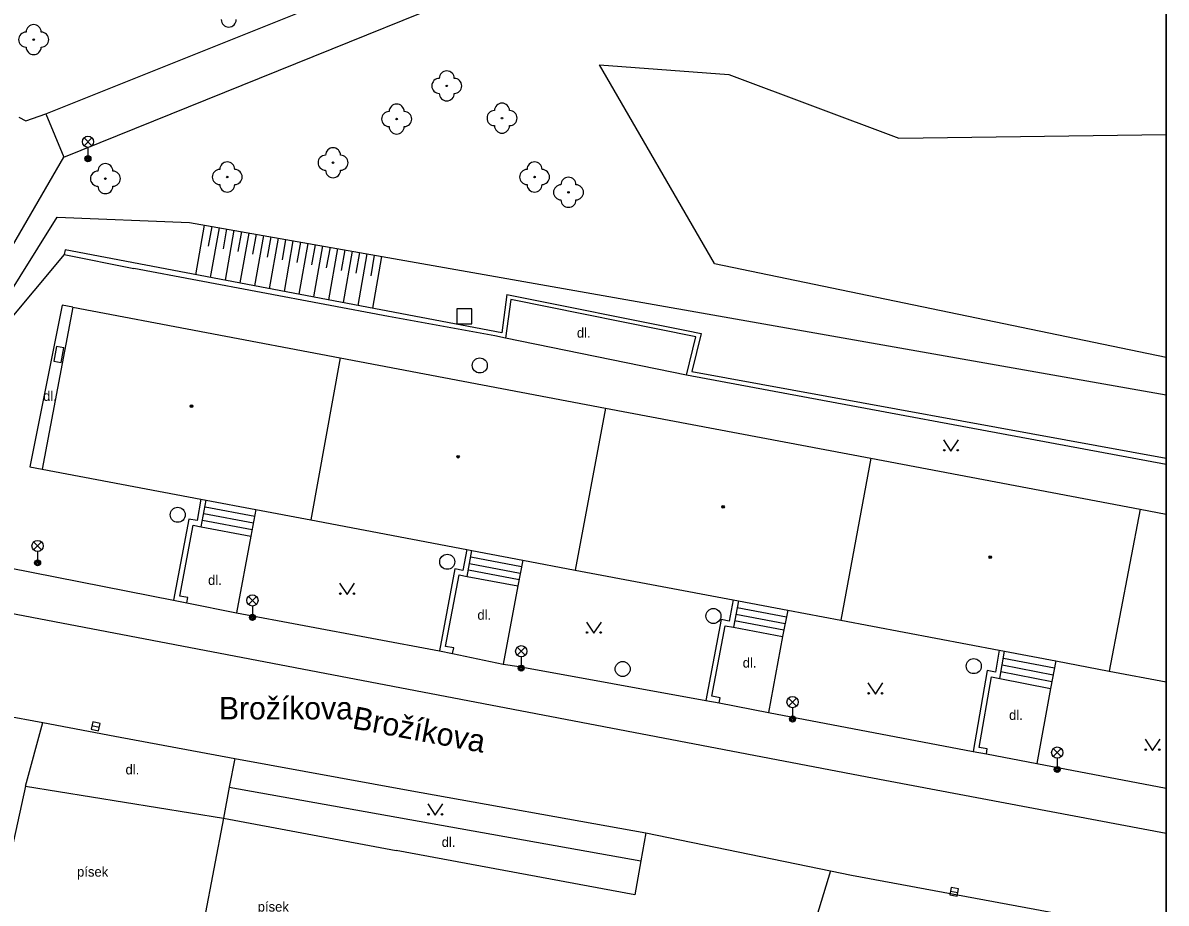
# Model space of a CAD drawing. Extents: x -598233 to -596890, y -1157848 to -1156431.
# Drawn here: x -596966.7 to -596890.5, y -1157373.5 to -1157314.9 of the extents above; entities that cross this region are included whole.
import ezdxf

# ---------------------------------------------------------------- set-up
doc = ezdxf.new("R2010")
doc.units = 0
for name, color, linetype in [('Level 10', 7, 'Continuous'), ('Level 11', 7, 'Continuous'), ('Level 14', 7, 'Continuous'), ('Level 15', 7, 'Continuous'), ('Level 22', 7, 'Continuous'), ('Level 24', 7, 'Continuous'), ('Level 26', 7, 'Continuous'), ('Level 27', 7, 'Continuous'), ('Level 33', 7, 'Continuous'), ('Level 36', 7, 'Continuous'), ('Level 39', 7, 'Continuous'), ('Level 40', 7, 'Continuous'), ('Level 49', 7, 'Continuous'), ('Level 5', 7, 'Continuous'), ('Level 50', 7, 'Continuous'), ('Level 7', 7, 'Continuous'), ('Vrstva 60', 7, 'Continuous'), ('zajmove_uzemi', 7, 'Continuous')]:
    doc.layers.add(name, color=color, linetype=linetype)

msp = doc.modelspace()

# ---------------------------------------------------------------- linework, layer by layer
at = {"layer": 'Level 10'}
msp.add_line((-596911.42, -1157371.68), (-596890.4624, -1157375.5583), dxfattribs=at)
for points in [[(-596890.4624, -1157368.9162), (-596910.39, -1157365.15), (-596969.09, -1157353.95)], [(-596967.96, -1157361.02), (-596965.31, -1157361.52)], [(-596965.31, -1157361.52), (-596960.52, -1157362.43), (-596952.53, -1157363.9)], [(-596952.53, -1157363.9), (-596940.98, -1157366.02), (-596925.13, -1157368.86)], [(-596925.13, -1157368.86), (-596912.84, -1157371.39)], [(-596912.84, -1157371.39), (-596911.42, -1157371.68)]]:
    msp.add_lwpolyline(points, dxfattribs=at)
at = {"layer": 'Level 11'}
for p, q in [((-596920.57, -1157330.95), (-596890.4624, -1157337.1725)), ((-596899.08, -1157364.25), (-596890.4624, -1157365.8948))]:
    msp.add_line(p, q, dxfattribs=at)
for points in [[(-596963.92, -1157323.86), (-596921.11, -1157306.56), (-596890.4624, -1157261.7739)], [(-596965.13, -1157320.98), (-596945.45, -1157313.1)], [(-596920.57, -1157330.95), (-596928.23, -1157317.71)], [(-596928.23, -1157317.71), (-596919.6, -1157318.36), (-596908.27, -1157322.59), (-596890.4624, -1157322.3539)], [(-596966.9099, -1157321.19), (-596966.46, -1157321.43), (-596965.13, -1157320.98)], [(-596965.13, -1157320.98), (-596963.92, -1157323.86)], [(-596975.43, -1157343.68), (-596963.92, -1157323.86)], [(-596963.32, -1157333.86), (-596964.02, -1157333.7199), (-596966.19, -1157344.48), (-596965.36, -1157344.64)], [(-596922.43, -1157338.37), (-596934.48, -1157335.9099)], [(-596954.51, -1157347.15), (-596951.2, -1157347.77)], [(-596951.12, -1157347.33), (-596951.45, -1157349.1)], [(-596954.68, -1157348.03), (-596951.37, -1157348.6599)], [(-596954.6, -1157347.59), (-596951.28, -1157348.2199)], [(-596954.76, -1157348.4699), (-596951.45, -1157349.1)], [(-596951.45, -1157349.1), (-596952.42, -1157354.2)], [(-596936.8, -1157350.49), (-596933.42, -1157351.13)], [(-596967.54, -1157351.2199), (-596956.61, -1157353.36)], [(-596936.96, -1157351.35), (-596933.58, -1157351.99)], [(-596936.88, -1157350.92), (-596933.5, -1157351.56)], [(-596933.34, -1157350.69), (-596933.6599, -1157352.42)], [(-596937.04, -1157351.78), (-596933.6599, -1157352.42)], [(-596933.6599, -1157352.42), (-596934.65, -1157357.62)], [(-596955.7199, -1157353.54), (-596952.42, -1157354.2)], [(-596952.42, -1157354.2), (-596938.89, -1157356.73)], [(-596919.13, -1157354.29), (-596915.85, -1157354.9099)], [(-596919.05, -1157353.85), (-596915.77, -1157354.4699)], [(-596915.68, -1157354.03), (-596916.02, -1157355.79)], [(-596919.3, -1157355.17), (-596916.02, -1157355.79)], [(-596919.2199, -1157354.73), (-596915.93, -1157355.35)], [(-596916.02, -1157355.79), (-596916.9699, -1157360.84)], [(-596938.01, -1157356.9099), (-596934.65, -1157357.62)], [(-596901.31, -1157357.2199), (-596897.9099, -1157357.87)], [(-596897.82, -1157357.4099), (-596898.1599, -1157359.25)], [(-596934.65, -1157357.62), (-596933.57, -1157357.79)], [(-596933.57, -1157357.79), (-596921.14, -1157360.05)], [(-596901.4699, -1157358.12), (-596898.08, -1157358.79)], [(-596901.39, -1157357.67), (-596897.99, -1157358.33)], [(-596901.55, -1157358.58), (-596898.1599, -1157359.25)], [(-596898.1599, -1157359.25), (-596899.08, -1157364.25)], [(-596920.25, -1157360.21), (-596916.9699, -1157360.84)], [(-596916.9699, -1157360.84), (-596903.33, -1157363.44)], [(-596966.48, -1157365.76), (-596965.31, -1157361.52)], [(-596952.53, -1157363.9), (-596952.9, -1157365.82)], [(-596902.44, -1157363.61), (-596899.08, -1157364.25)], [(-596966.48, -1157365.76), (-596968.62, -1157375.53)], [(-596966.48, -1157365.76), (-596953.29, -1157367.88)], [(-596952.9, -1157365.82), (-596953.29, -1157367.88)], [(-596952.9, -1157365.82), (-596925.46, -1157370.73)], [(-596953.29, -1157367.88), (-596955.2199, -1157378.02)], [(-596953.29, -1157367.88), (-596941.77, -1157370.03)], [(-596925.13, -1157368.86), (-596925.46, -1157370.73)], [(-596925.46, -1157370.73), (-596925.87, -1157373), (-596941.77, -1157370.03)], [(-596912.84, -1157371.39), (-596917, -1157385.11)]]:
    msp.add_lwpolyline(points, dxfattribs=at)
at = {"layer": 'Level 14'}
msp.add_lwpolyline([(-596963.9, -1157330.34), (-596971.89, -1157339.89), (-596964.37, -1157327.86), (-596955.54, -1157328.21), (-596890.4624, -1157339.682)], dxfattribs=at)
at = {"layer": 'Level 15'}
for points in [[(-596954.56, -1157328.38), (-596955.14, -1157331.69)], [(-596954.06, -1157328.4699), (-596954.3, -1157329.79)], [(-596953.57, -1157328.56), (-596954.1599, -1157331.87)], [(-596953.08, -1157328.64), (-596953.31, -1157329.9699)], [(-596952.59, -1157328.73), (-596953.17, -1157332.06)], [(-596952.09, -1157328.82), (-596952.33, -1157330.15)], [(-596951.6, -1157328.9099), (-596952.19, -1157332.24)], [(-596951.11, -1157328.99), (-596951.34, -1157330.33)], [(-596950.62, -1157329.08), (-596951.21, -1157332.43)], [(-596950.12, -1157329.17), (-596950.36, -1157330.51)], [(-596949.63, -1157329.25), (-596950.23, -1157332.62)], [(-596949.14, -1157329.34), (-596949.38, -1157330.69)], [(-596948.65, -1157329.43), (-596949.24, -1157332.8)], [(-596948.15, -1157329.51), (-596948.39, -1157330.87)], [(-596947.6599, -1157329.6), (-596948.26, -1157332.99)], [(-596947.17, -1157329.69), (-596947.4099, -1157331.04)], [(-596946.68, -1157329.77), (-596947.28, -1157333.17)], [(-596946.18, -1157329.86), (-596946.43, -1157331.2199)], [(-596945.69, -1157329.95), (-596946.29, -1157333.36)], [(-596945.2, -1157330.03), (-596945.44, -1157331.4)], [(-596944.71, -1157330.12), (-596945.31, -1157333.55)], [(-596944.2199, -1157330.21), (-596944.46, -1157331.58)], [(-596943.7199, -1157330.29), (-596944.33, -1157333.73)], [(-596943.23, -1157330.38), (-596943.4699, -1157331.76)], [(-596942.74, -1157330.4699), (-596943.35, -1157333.92)]]:
    msp.add_lwpolyline(points, dxfattribs=at)
at = {"layer": 'Level 22'}
for centre in [(-596965.93, -1157316.03), (-596938.4, -1157319.11), (-596941.74, -1157321.32), (-596934.7199, -1157321.26), (-596945.98, -1157324.23), (-596961.15, -1157325.29), (-596953.03, -1157325.18), (-596932.55, -1157325.18), (-596930.29, -1157326.2)]:
    msp.add_circle(centre, 0.05, dxfattribs=at)
for centre, start, end in [((-596952.93, -1157314.69), 180, 0), ((-596966.43, -1157316.03), 90, 270), ((-596965.93, -1157315.53), 0, 180), ((-596965.43, -1157316.03), 270, 90), ((-596965.93, -1157316.53), 180, 0), ((-596938.4, -1157318.61), 0, 180), ((-596938.9, -1157319.11), 90, 270), ((-596937.9, -1157319.11), 270, 90), ((-596938.4, -1157319.61), 180, 0), ((-596942.24, -1157321.32), 90, 270), ((-596941.74, -1157320.82), 0, 180), ((-596941.24, -1157321.32), 270, 90), ((-596935.2199, -1157321.26), 90, 270), ((-596934.7199, -1157320.76), 0, 180), ((-596934.2199, -1157321.26), 270, 90), ((-596941.74, -1157321.82), 180, 0), ((-596934.7199, -1157321.76), 180, 0), ((-596946.48, -1157324.23), 90, 270), ((-596945.98, -1157323.73), 0, 180), ((-596945.48, -1157324.23), 270, 90), ((-596961.15, -1157324.79), 0, 180), ((-596953.53, -1157325.18), 90, 270), ((-596953.03, -1157324.68), 0, 180), ((-596952.53, -1157325.18), 270, 90), ((-596933.05, -1157325.18), 90, 270), ((-596932.55, -1157324.68), 0, 180), ((-596932.05, -1157325.18), 270, 90), ((-596961.65, -1157325.29), 90, 270), ((-596960.65, -1157325.29), 270, 90), ((-596945.98, -1157324.73), 180, 0), ((-596930.29, -1157325.7), 0, 180), ((-596961.15, -1157325.79), 180, 0), ((-596953.03, -1157325.68), 180, 0), ((-596932.55, -1157325.68), 180, 0), ((-596930.79, -1157326.2), 90, 270), ((-596929.79, -1157326.2), 270, 90), ((-596930.29, -1157326.7), 180, 0)]:
    msp.add_arc(centre, 0.5, start, end, dxfattribs=at)
at = {"layer": 'Level 24'}
msp.add_lwpolyline([(-596964.1008, -1157337.5359), (-596963.9268, -1157336.5511), (-596964.4192, -1157336.4641), (-596964.5932, -1157337.4489)], close=True, dxfattribs=at)
at = {"layer": 'Level 26'}
msp.add_lwpolyline([(-596937.74, -1157334.96), (-596936.74, -1157334.96), (-596936.74, -1157333.96), (-596937.74, -1157333.96)], close=True, dxfattribs=at)
at = {"layer": 'Level 27'}
for p, q in [((-596962.0438, -1157361.7047), (-596961.5562, -1157361.8153)), ((-596904.8371, -1157372.7517), (-596904.3429, -1157372.8283))]:
    msp.add_line(p, q, dxfattribs=at)
for points in [[(-596962.0991, -1157361.9485), (-596961.6115, -1157362.0591), (-596961.5009, -1157361.5715), (-596961.9885, -1157361.4609)], [(-596904.8753, -1157372.9988), (-596904.3812, -1157373.0753), (-596904.3047, -1157372.5812), (-596904.7988, -1157372.5047)]]:
    msp.add_lwpolyline(points, close=True, dxfattribs=at)
for centre in [(-596936.2, -1157337.73), (-596956.33, -1157347.68), (-596938.37, -1157350.81), (-596920.63, -1157354.42), (-596926.68, -1157357.95), (-596903.28, -1157357.76)]:
    msp.add_circle(centre, 0.5, dxfattribs=at)
at = {"layer": 'Level 33'}
for p, q in [((-596962.575, -1157323.1), (-596962.045, -1157322.57)), ((-596962.575, -1157322.57), (-596962.045, -1157323.1)), ((-596962.31, -1157323.21), (-596962.31, -1157323.96)), ((-596965.935, -1157350.02), (-596965.405, -1157349.49)), ((-596965.935, -1157349.49), (-596965.405, -1157350.02)), ((-596965.67, -1157350.13), (-596965.67, -1157350.88)), ((-596951.615, -1157353.65), (-596951.085, -1157353.12)), ((-596951.615, -1157353.12), (-596951.085, -1157353.65)), ((-596951.35, -1157353.76), (-596951.35, -1157354.51)), ((-596933.705, -1157357.03), (-596933.175, -1157356.5)), ((-596933.705, -1157356.5), (-596933.175, -1157357.03)), ((-596933.44, -1157357.14), (-596933.44, -1157357.89)), ((-596915.625, -1157360.42), (-596915.095, -1157359.89)), ((-596915.625, -1157359.89), (-596915.095, -1157360.42)), ((-596915.36, -1157360.53), (-596915.36, -1157361.28)), ((-596897.9849, -1157363.78), (-596897.4549, -1157363.25)), ((-596897.9849, -1157363.25), (-596897.4549, -1157363.78)), ((-596897.7199, -1157363.89), (-596897.7199, -1157364.64))]:
    msp.add_line(p, q, dxfattribs=at)
for centre, radius in [((-596962.31, -1157322.835), 0.375), ((-596962.31, -1157323.96), 0.2), ((-596962.31, -1157323.96), 0.1445), ((-596962.31, -1157323.96), 0.0876), ((-596965.67, -1157349.755), 0.375), ((-596965.67, -1157350.88), 0.2), ((-596965.67, -1157350.88), 0.1445), ((-596965.67, -1157350.88), 0.0876), ((-596951.35, -1157353.385), 0.375), ((-596951.35, -1157354.51), 0.2), ((-596951.35, -1157354.51), 0.1445), ((-596951.35, -1157354.51), 0.0876), ((-596933.44, -1157356.765), 0.375), ((-596933.44, -1157357.89), 0.2), ((-596933.44, -1157357.89), 0.1445), ((-596933.44, -1157357.89), 0.0876), ((-596915.36, -1157360.155), 0.375), ((-596915.36, -1157361.28), 0.2), ((-596915.36, -1157361.28), 0.1445), ((-596915.36, -1157361.28), 0.0876), ((-596897.7199, -1157363.515), 0.375), ((-596897.7199, -1157364.64), 0.2), ((-596897.7199, -1157364.64), 0.1445), ((-596897.7199, -1157364.64), 0.0876)]:
    msp.add_circle(centre, radius, dxfattribs=at)
at = {"layer": 'Level 36'}
for points in [[(-596905.3, -1157342.68), (-596904.8, -1157343.43), (-596904.3, -1157342.68)], [(-596945.54, -1157352.23), (-596945.04, -1157352.98), (-596944.54, -1157352.23)], [(-596929.1, -1157354.82), (-596928.6, -1157355.57), (-596928.1, -1157354.82)], [(-596910.34, -1157358.87), (-596909.84, -1157359.62), (-596909.34, -1157358.87)], [(-596891.87, -1157362.62), (-596891.37, -1157363.37), (-596890.87, -1157362.62)], [(-596939.67, -1157366.93), (-596939.17, -1157367.68), (-596938.67, -1157366.93)]]:
    msp.add_lwpolyline(points, dxfattribs=at)
for centre in [(-596905.2502, -1157343.3798), (-596904.3508, -1157343.3798), (-596945.4902, -1157352.9298), (-596944.5908, -1157352.9298), (-596929.0502, -1157355.5198), (-596928.1508, -1157355.5198), (-596910.2902, -1157359.5698), (-596909.3908, -1157359.5698), (-596891.8202, -1157363.3198), (-596890.9208, -1157363.3198), (-596939.6202, -1157367.6298), (-596938.7208, -1157367.6298)]:
    msp.add_circle(centre, 0.05, dxfattribs=at)
at = {"layer": 'Level 39'}
for centre, radius in [((-596955.42, -1157340.44), 0.09), ((-596955.42, -1157340.44), 0.0398), ((-596937.65, -1157343.81), 0.09), ((-596937.65, -1157343.81), 0.0398), ((-596919.99, -1157347.15), 0.09), ((-596919.99, -1157347.15), 0.0398), ((-596902.18, -1157350.5), 0.09), ((-596902.18, -1157350.5), 0.0398)]:
    msp.add_circle(centre, radius, dxfattribs=at)
at = {"layer": 'Level 5'}
for p, q in [((-596892.19, -1157347.31), (-596890.4624, -1157347.636)), ((-596894.25, -1157358.09), (-596890.4624, -1157358.8068))]:
    msp.add_line(p, q, dxfattribs=at)
for points in [[(-596963.32, -1157333.86), (-596965.36, -1157344.64)], [(-596963.32, -1157333.86), (-596945.51, -1157337.23)], [(-596945.51, -1157337.23), (-596947.46, -1157348.02)], [(-596945.51, -1157337.23), (-596927.83, -1157340.57)], [(-596927.83, -1157340.57), (-596929.84, -1157351.36)], [(-596927.83, -1157340.57), (-596910.15, -1157343.9099)], [(-596910.15, -1157343.9099), (-596912.15, -1157354.7)], [(-596910.15, -1157343.9099), (-596892.19, -1157347.31)], [(-596965.36, -1157344.64), (-596954.78, -1157346.64)], [(-596954.78, -1157346.64), (-596954.43, -1157346.7)], [(-596954.43, -1157346.7), (-596951.12, -1157347.33)], [(-596951.12, -1157347.33), (-596947.46, -1157348.02)], [(-596892.19, -1157347.31), (-596894.25, -1157358.09)], [(-596947.46, -1157348.02), (-596937.06, -1157349.99)], [(-596937.06, -1157349.99), (-596936.7199, -1157350.06)], [(-596936.7199, -1157350.06), (-596933.34, -1157350.69)], [(-596933.34, -1157350.69), (-596929.84, -1157351.36)], [(-596929.84, -1157351.36), (-596919.31, -1157353.35)], [(-596919.31, -1157353.35), (-596918.9699, -1157353.4099)], [(-596918.9699, -1157353.4099), (-596915.68, -1157354.03)], [(-596915.68, -1157354.03), (-596912.15, -1157354.7)], [(-596912.15, -1157354.7), (-596901.58, -1157356.7)], [(-596901.58, -1157356.7), (-596901.23, -1157356.76)], [(-596901.23, -1157356.76), (-596897.82, -1157357.4099)], [(-596897.82, -1157357.4099), (-596894.25, -1157358.09)]]:
    msp.add_lwpolyline(points, dxfattribs=at)
at = {"layer": 'Level 7'}
msp.add_line((-596890.4624, -1157344.3388), (-596922.43, -1157338.37), dxfattribs=at)
for points in [[(-596934.39, -1157333), (-596934.73, -1157335.55), (-596963.84, -1157330.04), (-596963.9, -1157330.34)], [(-596963.9, -1157330.34), (-596959.25, -1157331.28)], [(-596942.28, -1157334.48), (-596959.25, -1157331.28)], [(-596934.39, -1157333), (-596922.43, -1157335.4), (-596921.44, -1157335.6), (-596922.06, -1157338.13), (-596890.4624, -1157343.9124)], [(-596922.43, -1157338.37), (-596921.81, -1157335.83), (-596934.13, -1157333.35), (-596934.48, -1157335.9099)], [(-596935.2, -1157335.77), (-596942.28, -1157334.48)], [(-596934.48, -1157335.9099), (-596935.2, -1157335.77)], [(-596954.78, -1157346.64), (-596955.04, -1157348.06), (-596955.58, -1157347.96), (-596956.61, -1157353.36)], [(-596954.76, -1157348.4699), (-596954.43, -1157346.7)], [(-596955.7199, -1157353.54), (-596955.6599, -1157353.19), (-596956.2, -1157353.09), (-596955.31, -1157348.37), (-596954.76, -1157348.4699)], [(-596937.06, -1157349.99), (-596937.32, -1157351.38), (-596937.86, -1157351.27), (-596938.89, -1157356.73)], [(-596937.04, -1157351.78), (-596936.7199, -1157350.06)], [(-596938.01, -1157356.9099), (-596937.94, -1157356.55), (-596938.48, -1157356.45), (-596937.58, -1157351.68), (-596937.04, -1157351.78)], [(-596956.61, -1157353.36), (-596955.7199, -1157353.54)], [(-596919.31, -1157353.35), (-596919.58, -1157354.76), (-596920.12, -1157354.6599), (-596921.14, -1157360.05)], [(-596918.9699, -1157353.4099), (-596919.3, -1157355.17)], [(-596920.25, -1157360.21), (-596920.19, -1157359.87), (-596920.73, -1157359.77), (-596919.84, -1157355.07), (-596919.3, -1157355.17)], [(-596938.89, -1157356.73), (-596938.01, -1157356.9099)], [(-596901.58, -1157356.7), (-596901.84, -1157358.1599), (-596902.38, -1157358.06), (-596903.33, -1157363.44)], [(-596901.55, -1157358.58), (-596901.23, -1157356.76)], [(-596902.44, -1157363.61), (-596902.38, -1157363.27), (-596902.92, -1157363.17), (-596902.09, -1157358.4699), (-596901.55, -1157358.58)], [(-596921.14, -1157360.05), (-596920.25, -1157360.21)], [(-596903.33, -1157363.44), (-596902.44, -1157363.61)]]:
    msp.add_lwpolyline(points, dxfattribs=at)
at = {"layer": 'Vrstva 60'}
msp.add_lwpolyline([(-596890.4624, -1157848.4611), (-596890.4624, -1156430.8558)], dxfattribs=at)
at = {"layer": 'zajmove_uzemi'}
msp.add_lwpolyline([(-598232.8901, -1156430.8558), (-596890.4624, -1156430.8558), (-596890.4624, -1157848.4611), (-598232.8901, -1157848.4611)], close=True, dxfattribs=at)

# ---------------------------------------------------------------- texts
at = {"layer": 'Level 40'}
for s, p in [('dl.', (-596929.73, -1157335.88)), ('dl.', (-596965.3, -1157340.09)), ('dl.', (-596954.31, -1157352.35)), ('dl.', (-596936.36, -1157354.67)), ('dl.', (-596918.68, -1157357.86)), ('dl.', (-596900.93, -1157361.34)), ('dl.', (-596959.81, -1157364.9699)), ('dl.', (-596938.74, -1157369.8)), ('písek', (-596963.04, -1157371.78)), ('písek', (-596951, -1157374.11))]:
    msp.add_text(s, height=0.65, dxfattribs=at).set_placement(p)
at = {"layer": 'Level 49'}
msp.add_text('Brožíkova', height=1.5, dxfattribs=at).set_placement((-596953.58, -1157361.31))
at = {"layer": 'Level 50'}
msp.add_text('Brožíkova', height=1.5, rotation=349.42368, dxfattribs=at).set_placement((-596944.7584, -1157361.8996))

doc.saveas('drawing.dxf')
